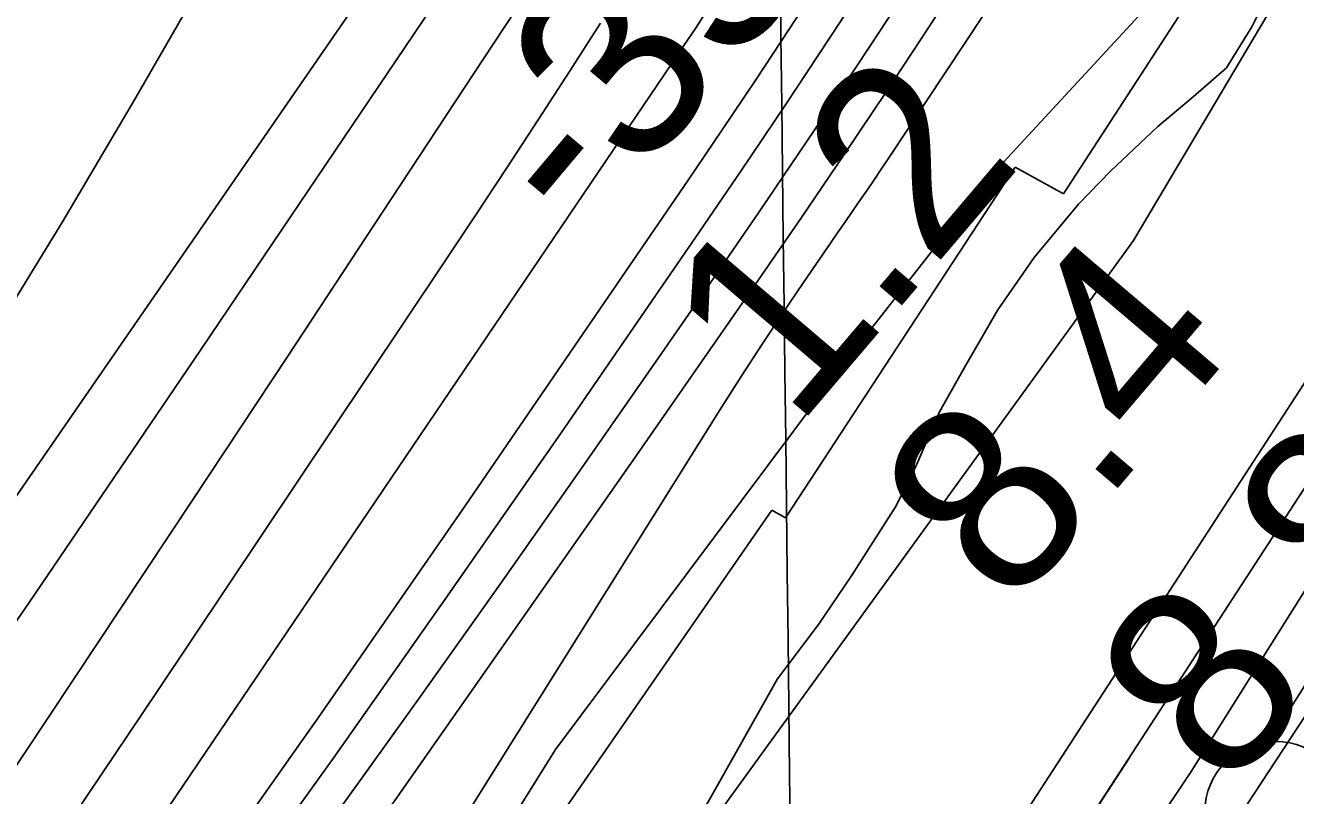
# Model space of a CAD drawing. Extents: x 3683613 to 3738215, y 469626 to 495384.
# Drawn here: x 3708561.3 to 3709010.4, y 489432.5 to 489704.7 of the extents above; entities that cross this region are included whole.
import ezdxf

# ---------------------------------------------------------------- set-up
doc = ezdxf.new("R2010")
doc.units = 0
for name, color, linetype in [('V-FLOD-BASE', 7, 'Continuous'), ('V-GRID-MAJR', 7, 'Continuous'), ('V-LEVE-TOET', 7, 'Continuous'), ('V-RIVR-EDGE', 7, 'Continuous'), ('V-RIVR-RANG', 7, 'Continuous'), ('V-ROAD-CNTR', 7, 'Continuous'), ('V-RRAP-FSHR', 7, 'Continuous'), ('V-RRAP-RVMT', 7, 'Continuous'), ('V-SITE-VEGE', 7, 'Continuous'), ('V-SURV-LINE', 7, 'Continuous'), ('V-TOPO-DPTH', 7, 'Continuous'), ('V-TOPO-MAJR', 7, 'Continuous'), ('V-TOPO-MINR', 7, 'Continuous'), ('V-TOPO-WATR', 7, 'Continuous')]:
    doc.layers.add(name, color=color, linetype=linetype)

msp = doc.modelspace()

# ---------------------------------------------------------------- linework, layer by layer
at = {"layer": 'V-FLOD-BASE'}
msp.add_lwpolyline([(3709207.558, 489769.893), (3709137.944, 489659.49700000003), (3709074.065, 489559.87), (3709040.037, 489500.642), (3708985.3310000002, 489417.168), (3708904.9960000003, 489295.224), (3708836.523, 489189.44), (3708767.279, 489084.806), (3708712.554, 489009.782), (3708670.4760000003, 488954.88300000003)], dxfattribs=at)
at = {"layer": 'V-GRID-MAJR'}
msp.add_spline([(3708998.322, 475286.336), (3708926.955, 481343.722), (3708855.552, 487404.19200000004), (3708784.148, 493464.672), (3708784.112, 493467.745)], degree=3, dxfattribs=at)
at = {"layer": 'V-LEVE-TOET'}
msp.add_lwpolyline([(3708670.287, 488995.53), (3708722.167, 489063.21), (3708793.022, 489169.88), (3708891.187, 489317.94200000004), (3708973.52, 489440.931), (3709049.503, 489561.918), (3709127.458, 489688.473), (3709226.79, 489846.472)], dxfattribs=at)
at = {"layer": 'V-RIVR-EDGE'}
msp.add_lwpolyline([(3707463.5602259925, 487796.791334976), (3707587.5859873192, 487941.7637000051), (3707709.8182018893, 488089.7421331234), (3707763.420623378, 488159.84780575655), (3707905.5035752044, 488323.985972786), (3708022.9539880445, 488480.380802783), (3708171.6434613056, 488645.70328704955), (3708273.396411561, 488766.1173344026), (3708347.492941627, 488869.790622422), (3708486.652953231, 489065.75332857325), (3708611.9253776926, 489229.33273657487), (3708748.7419900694, 489448.7139759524), (3708851.7386346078, 489586.5344203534), (3708902.92788884, 489651.8434469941), (3708985.393314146, 489741.088201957)], dxfattribs=at)
at = {"layer": 'V-ROAD-CNTR'}
msp.add_spline([(3708996.39496826, 489204.921564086), (3709136.146688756, 489393.6581866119), (3709247.0444669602, 489572.81082830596), (3709509.81394142, 490039.673894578), (3709673.5196140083, 490351.3492712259)], degree=3, dxfattribs=at)
at = {"layer": 'V-RRAP-FSHR'}
for points in [[(3711144.2693976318, 493495.2085696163), (3710844.9417469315, 492995.6586945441), (3710747.4569468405, 492888.3434944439), (3710649.4273787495, 492766.36666233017), (3710562.8788986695, 492613.96679018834), (3710524.505522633, 492455.7014460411), (3710021.7706741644, 491498.30650114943), (3709655.6271858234, 490813.15424451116), (3708953.14270517, 489628.64019540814), (3708254.0783845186, 488664.57696251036), (3707909.117360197, 488281.9696021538), (3707317.720495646, 487588.7564175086), (3707033.3884633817, 487194.8830091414), (3706789.6191191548, 486733.10816071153), (3706487.5186388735, 486278.7859842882), (3706334.6231507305, 486096.2067841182), (3706130.42116654, 485816.0035198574), (3706129.95627054, 485815.0778238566)], [(3709642.116, 490641.367), (3709383.044, 490169.887), (3709030.0100000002, 489566.356), (3708702.955, 489063.51900000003), (3708332.018, 488580.79600000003), (3707925.827, 488082.824), (3707687.39, 487979.061), (3707477.826, 487713.998)], [(3708951.776, 489446.07300000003), (3708702.955, 489063.51900000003), (3708585.503, 488910.672)]]:
    msp.add_lwpolyline(points, dxfattribs=at)
at = {"layer": 'V-RRAP-RVMT'}
for p, q in [((3709092.268000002, 489897.793), (3708928.399000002, 489645.135)), ((3708911.2700000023, 489654.63900000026), (3708830.028000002, 489530.61600000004)), ((3708928.399000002, 489645.135), (3708911.2700000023, 489654.639)), ((3708825.2630000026, 489533.37400000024), (3708750.5060000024, 489425.43400000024)), ((3708830.028000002, 489530.61600000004), (3708825.2630000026, 489533.374))]:
    msp.add_line(p, q, dxfattribs=at)
at = {"layer": 'V-SITE-VEGE'}
for points in [[(3708789.069, 489405.945), (3708827.244, 489473.734), (3708841.67, 489492.944), (3708853.366, 489510.19), (3708868.954, 489534.487), (3708875.964, 489548.59), (3708884.522, 489568.177), (3708893.869, 489584.637), (3708905.166, 489604.228), (3708918.034, 489622.652), (3708933.633, 489641.47500000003), (3708944.955, 489653.24100000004), (3708961.738, 489668.935), (3708974.233, 489679.531), (3708985.946, 489689.734), (3708994.9080000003, 489704.23600000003), (3709001.5270000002, 489717.556)], [(3709026.4820000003, 489598.277), (3708911.503, 489421.125), (3708817.987, 489267.11100000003), (3708761.468, 489181.666), (3708706.1210000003, 489097.00800000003), (3708614.487, 488971.955), (3708543.432, 488883.36100000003), (3708465.936, 488780.445), (3708373.34, 488657.868), (3708293.91, 488556.146), (3708219.778, 488470.324), (3708116.111, 488336.61)]]:
    msp.add_lwpolyline(points, dxfattribs=at)
at = {"layer": 'V-SURV-LINE'}
msp.add_lwpolyline([(3709001.2057779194, 489451.5145851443), (3709244.0121502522, 489839.3961509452)], dxfattribs=at)
msp.add_circle((3709003.3096, 489426.60644000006), 25, dxfattribs=at)
at = {"layer": 'V-TOPO-DPTH'}
for points in [[(3708525.758734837, 489133.84207327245), (3708572.1262919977, 489200.07860074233), (3708616.920434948, 489267.389169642), (3708660.665635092, 489335.41576616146), (3708807.5896354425, 489569.9207234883), (3708814.626484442, 489580.9964146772), (3708821.755533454, 489592.0116058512), (3708829.022882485, 489602.936047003), (3708836.3824315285, 489613.7999881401), (3708846.1771685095, 489628.0641927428), (3708848.711795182, 489631.74837972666), (3708851.250782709, 489635.4295532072), (3708853.796311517, 489639.10620643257), (3708856.3462011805, 489642.77984615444), (3708858.8870227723, 489646.459604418), (3708861.41139441, 489650.1505331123), (3708863.911091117, 489653.8582174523), (3708866.3943378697, 489657.57707222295), (3709244.0474646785, 490227.24674819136)], [(3708879.058317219, 489726.56624469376), (3708859.806019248, 489697.1633949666), (3708840.376136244, 489667.8795435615), (3708820.6798756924, 489638.7741896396), (3708800.8060301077, 489609.7878340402), (3708785.186619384, 489587.22802208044), (3708757.2537417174, 489547.13309467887), (3708729.1660598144, 489507.147583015), (3708700.8461715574, 489467.3261949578), (3708672.371479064, 489427.61422263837), (3708376.370940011, 489017.325912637), (3708359.1793822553, 488993.68356410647), (3708341.870609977, 488970.1280229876), (3708324.3860159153, 488946.70269298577), (3708306.7842073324, 488923.36417039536), (3708289.0024565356, 488900.16265752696), (3708271.098030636, 488877.0569914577), (3708253.0095920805, 488854.0950955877), (3708234.7984784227, 488831.2290465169), (3707852.844334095, 488355.5552335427)], [(3708879.058317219, 489726.56624469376), (3708859.806019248, 489697.1633949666), (3708840.376136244, 489667.8795435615), (3708820.6798756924, 489638.7741896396), (3708800.8060301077, 489609.7878340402), (3708785.186619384, 489587.22802208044), (3708757.2537417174, 489547.13309467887), (3708729.1660598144, 489507.147583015), (3708700.8461715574, 489467.3261949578), (3708672.371479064, 489427.61422263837), (3708376.370940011, 489017.325912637), (3708359.1793822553, 488993.68356410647), (3708341.870609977, 488970.1280229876), (3708324.3860159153, 488946.70269298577), (3708306.7842073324, 488923.36417039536), (3708289.0024565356, 488900.16265752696), (3708271.098030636, 488877.0569914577), (3708253.0095920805, 488854.0950955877), (3708234.7984784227, 488831.2290465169), (3707852.844334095, 488355.5552335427)], [(3707843.126172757, 488403.3863469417), (3707869.666185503, 488435.529168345), (3707909.7801512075, 488484.24330049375), (3707949.8075313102, 488533.0282824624), (3707989.705033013, 488581.91953916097), (3708029.5159491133, 488630.8816456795), (3708282.1695254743, 488942.4572611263), (3708300.538611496, 488965.40653622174), (3708318.711193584, 488988.50837777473), (3708336.5890197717, 489011.8390690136), (3708354.2703420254, 489035.32232671), (3708504.9526906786, 489238.1159339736), (3708558.9028140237, 489311.604837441), (3708612.2827853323, 489385.5006211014), (3708664.8075285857, 489460.00672505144), (3708716.762119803, 489534.9197091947), (3708795.6395586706, 489650.0639976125), (3708807.6549644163, 489667.7584665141), (3708819.573424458, 489685.51742542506), (3708831.3464659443, 489703.3731193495), (3708843.022561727, 489721.293303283)], [(3708843.022561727, 489721.293303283), (3708831.3464659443, 489703.3731193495), (3708819.573424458, 489685.51742542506), (3708807.6549644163, 489667.7584665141), (3708795.6395586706, 489650.0639976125), (3708716.762119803, 489534.9197091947), (3708664.8075285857, 489460.00672505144), (3708612.2827853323, 489385.5006211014), (3708558.9028140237, 489311.604837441), (3708504.9526906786, 489238.1159339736), (3708354.2703420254, 489035.32232671), (3708336.5890197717, 489011.8390690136), (3708318.711193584, 488988.50837777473), (3708300.538611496, 488965.40653622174), (3708282.1695254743, 488942.4572611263), (3708029.5159491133, 488630.8816456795), (3707989.705033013, 488581.91953916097), (3707949.8075313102, 488533.0282824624), (3707909.7801512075, 488484.24330049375), (3707869.666185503, 488435.529168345), (3707843.126172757, 488403.3863469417)], [(3707827.695802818, 488426.3333699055), (3707857.1617585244, 488461.76751482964), (3707886.613058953, 488497.21382871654), (3707916.0423764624, 488532.6783960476), (3707945.457038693, 488568.1551323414), (3708278.803992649, 488970.45539080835), (3708291.1162354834, 488985.5474240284), (3708303.27272695, 489000.7619676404), (3708315.195591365, 489016.1602768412), (3708326.9627044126, 489031.6810964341), (3708403.200919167, 489133.8496948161), (3708452.5043104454, 489200.8781066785), (3708501.186702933, 489268.3481398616), (3708548.9375972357, 489336.48060502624), (3708596.0674927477, 489405.0546915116), (3708790.103971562, 489691.57506501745), (3708794.1552692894, 489697.6045297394), (3708798.17711699, 489703.65342116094), (3708802.1547896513, 489709.73145263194)], [(3707827.695802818, 488426.3333699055), (3707857.1617585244, 488461.76751482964), (3707886.613058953, 488497.21382871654), (3707916.0423764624, 488532.6783960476), (3707945.457038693, 488568.1551323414), (3708278.803992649, 488970.45539080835), (3708291.1162354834, 488985.5474240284), (3708303.27272695, 489000.7619676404), (3708315.195591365, 489016.1602768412), (3708326.9627044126, 489031.6810964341), (3708403.200919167, 489133.8496948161), (3708452.5043104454, 489200.8781066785), (3708501.186702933, 489268.3481398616), (3708548.9375972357, 489336.48060502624), (3708596.0674927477, 489405.0546915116), (3708790.103971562, 489691.57506501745), (3708794.1552692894, 489697.6045297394), (3708798.17711699, 489703.65342116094), (3708802.1547896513, 489709.73145263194)], [(3708764.6778884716, 489705.5728267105), (3708753.707053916, 489688.44708847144), (3708742.627440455, 489671.390713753), (3708731.4970064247, 489654.3677308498), (3708720.29034154, 489637.39483567), (3708709.032856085, 489620.45533230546), (3708682.169025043, 489580.22842589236), (3708657.425249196, 489543.2114058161), (3708632.6597964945, 489506.20890767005), (3708607.8618285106, 489469.2281924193), (3708583.0421836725, 489432.2619990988), (3708447.3899551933, 489230.414329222), (3708422.038068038, 489193.2747728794), (3708396.332001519, 489156.3858542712), (3708370.0946659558, 489119.8728922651), (3708343.50315103, 489083.6105679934), (3708302.4793996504, 489028.50813945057), (3708296.067936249, 489020.03704203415), (3708289.5684427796, 489011.6351619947), (3708282.9369042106, 489003.33710802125), (3708276.2173355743, 488995.108271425), (3708177.353015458, 488875.97370511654), (3708121.1136534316, 488808.2474692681), (3708064.845528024, 488740.5451544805)], [(3708764.6778884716, 489705.5728267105), (3708753.707053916, 489688.44708847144), (3708742.627440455, 489671.390713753), (3708731.4970064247, 489654.3677308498), (3708720.29034154, 489637.39483567), (3708709.032856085, 489620.45533230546), (3708682.169025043, 489580.22842589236), (3708657.425249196, 489543.2114058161), (3708632.6597964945, 489506.20890767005), (3708607.8618285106, 489469.2281924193), (3708583.0421836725, 489432.2619990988), (3708447.3899551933, 489230.414329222), (3708422.038068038, 489193.2747728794), (3708396.332001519, 489156.3858542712), (3708370.0946659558, 489119.8728922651), (3708343.50315103, 489083.6105679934), (3708302.4793996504, 489028.50813945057), (3708296.067936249, 489020.03704203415), (3708289.5684427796, 489011.6351619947), (3708282.9369042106, 489003.33710802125), (3708276.2173355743, 488995.108271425), (3708177.353015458, 488875.97370511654), (3708121.1136534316, 488808.2474692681), (3708064.845528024, 488740.5451544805)]]:
    msp.add_lwpolyline(points, dxfattribs=at)
at = {"layer": 'V-TOPO-MAJR'}
msp.add_lwpolyline([(3708552.953057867, 489435.35238095), (3708586.7008064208, 489486.1219802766), (3708620.398777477, 489536.9245450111), (3708654.0220822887, 489587.7765578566), (3708687.5956096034, 489638.66153611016), (3708723.0715305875, 489692.5158458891), (3708738.7696705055, 489716.5623678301)], dxfattribs=at)
at = {"layer": 'V-TOPO-MINR'}
for points in [[(3708554.1687888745, 489233.32656240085), (3708589.256238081, 489283.9364514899), (3708624.482155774, 489334.4507609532), (3708759.1064914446, 489526.66270785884), (3708774.49409225, 489548.6589424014), (3708789.8651607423, 489570.66670989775), (3708805.211430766, 489592.6917768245), (3708820.5411684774, 489614.7283767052), (3708835.758340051, 489636.84102006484), (3708850.841980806, 489659.0435049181), (3708865.725325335, 489681.380752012), (3708880.4751390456, 489703.8078406), (3709094.199789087, 490031.9813054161)], [(3707564.2600567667, 488268.80813762), (3707604.9312880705, 488320.7933352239), (3707674.330715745, 488409.69058761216), (3707680.2996464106, 488417.2275077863), (3707686.337752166, 488424.70778817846), (3707692.479620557, 488432.1031088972), (3707698.690664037, 488439.44178983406), (3707767.214290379, 488519.2701442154), (3707807.606669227, 488566.5920234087), (3707847.822550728, 488614.0625853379), (3707887.7736862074, 488661.7561713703), (3707927.5483243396, 488709.59844013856), (3708199.827300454, 489038.9643732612), (3708210.660715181, 489052.30183711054), (3708221.338264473, 489065.7607794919), (3708231.782015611, 489079.40193967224), (3708242.0699013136, 489093.1645783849), (3708303.4067727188, 489176.7116472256), (3708344.0017525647, 489232.5130007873), (3708384.2709735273, 489288.5463254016), (3708424.0515561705, 489344.9276065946), (3708463.506379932, 489401.5408588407), (3708712.8109140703, 489762.6006620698)], [(3707741.5157478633, 488431.1634739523), (3707767.2982304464, 488462.31075641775), (3707822.5956106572, 488528.6924570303), (3707875.949450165, 488593.094062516), (3707929.0700914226, 488657.68639608), (3707981.8409353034, 488722.56482176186), (3708034.3785809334, 488787.63397552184), (3708204.5899543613, 488999.6141120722), (3708223.860866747, 489024.0377306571), (3708242.849841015, 489048.6748447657), (3708261.415908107, 489073.63220215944), (3708279.700037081, 489098.8030550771), (3708385.796959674, 489247.5121424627), (3708445.2576284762, 489331.55683683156), (3708504.271286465, 489415.9116234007), (3708562.614428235, 489500.73154826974), (3708620.510559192, 489585.8615653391), (3708717.4611795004, 489729.6391970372)], [(3707845.25028294, 488376.3312333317), (3708019.361735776, 488590.39112326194), (3708071.5792676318, 488654.8963710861), (3708123.59527463, 488719.5629470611), (3708175.3089943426, 488784.47151526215), (3708226.821189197, 488849.5414116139), (3708284.9869676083, 488923.3693382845), (3708307.1189606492, 488951.7574528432), (3708329.056118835, 488980.2937708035), (3708350.7010247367, 489009.0523938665), (3708372.1510957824, 489037.95922033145), (3708587.8188895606, 489331.7198200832), (3708629.136741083, 489388.5357189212), (3708670.109348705, 489445.5971588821), (3708710.564090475, 489503.0269105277), (3708750.6735883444, 489560.7022032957), (3708798.263519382, 489629.79864453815), (3708814.2173714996, 489653.1778137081), (3708830.035649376, 489676.64750895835), (3708845.65056589, 489700.2529933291), (3708861.1299081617, 489723.94900378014)], [(3707852.844334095, 488355.5552335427), (3708234.7984784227, 488831.2290465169), (3708253.0095920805, 488854.0950955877), (3708271.098030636, 488877.0569914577), (3708289.0024565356, 488900.16265752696), (3708306.7842073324, 488923.36417039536), (3708324.3860159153, 488946.70269298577), (3708341.870609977, 488970.1280229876), (3708359.1793822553, 488993.68356410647), (3708376.370940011, 489017.325912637), (3708672.371479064, 489427.61422263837), (3708700.8461715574, 489467.3261949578), (3708729.1660598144, 489507.147583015), (3708757.2537417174, 489547.13309467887), (3708785.186619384, 489587.22802208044), (3708800.8060301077, 489609.7878340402), (3708820.6798756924, 489638.7741896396), (3708840.376136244, 489667.8795435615), (3708859.806019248, 489697.1633949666), (3708879.058317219, 489726.56624469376)], [(3707843.126172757, 488403.3863469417), (3707869.666185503, 488435.529168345), (3707909.7801512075, 488484.24330049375), (3707949.8075313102, 488533.0282824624), (3707989.705033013, 488581.91953916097), (3708029.5159491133, 488630.8816456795), (3708282.1695254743, 488942.4572611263), (3708300.538611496, 488965.40653622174), (3708318.711193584, 488988.50837777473), (3708336.5890197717, 489011.8390690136), (3708354.2703420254, 489035.32232671), (3708504.9526906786, 489238.1159339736), (3708558.9028140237, 489311.604837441), (3708612.2827853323, 489385.5006211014), (3708664.8075285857, 489460.00672505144), (3708716.762119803, 489534.9197091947), (3708795.6395586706, 489650.0639976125), (3708807.6549644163, 489667.7584665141), (3708819.573424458, 489685.51742542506), (3708831.3464659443, 489703.3731193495), (3708843.022561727, 489721.293303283)], [(3708096.1719374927, 488954.9198980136), (3708123.6168229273, 488985.6166187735), (3708150.5785088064, 489016.75584031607), (3708196.3800772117, 489070.9479552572), (3708200.0328578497, 489075.3591418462), (3708203.6253706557, 489079.8178959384), (3708207.127481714, 489084.3480012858), (3708210.5693249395, 489088.92567413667), (3708231.3522082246, 489117.153719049), (3708245.0371940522, 489135.95415893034), (3708258.5848096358, 489154.8519529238), (3708271.926369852, 489173.8957780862), (3708285.1305598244, 489193.03695736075), (3708329.4706094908, 489258.0663837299), (3708364.530823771, 489309.9350188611), (3708399.3098209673, 489361.9899020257), (3708433.6669925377, 489414.3241572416), (3708467.742947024, 489466.844660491), (3708521.5060372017, 489550.44645651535), (3708548.1858093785, 489592.7372365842), (3708574.3693657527, 489635.3271695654), (3708599.8085984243, 489678.36583191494), (3708624.751615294, 489721.7036471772)], [(3707827.695802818, 488426.3333699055), (3707857.1617585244, 488461.76751482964), (3707886.613058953, 488497.21382871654), (3707916.0423764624, 488532.6783960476), (3707945.457038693, 488568.1551323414), (3708278.803992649, 488970.45539080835), (3708291.1162354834, 488985.5474240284), (3708303.27272695, 489000.7619676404), (3708315.195591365, 489016.1602768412), (3708326.9627044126, 489031.6810964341), (3708403.200919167, 489133.8496948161), (3708452.5043104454, 489200.8781066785), (3708501.186702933, 489268.3481398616), (3708548.9375972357, 489336.48060502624), (3708596.0674927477, 489405.0546915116), (3708790.103971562, 489691.57506501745), (3708794.1552692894, 489697.6045297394), (3708798.17711699, 489703.65342116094), (3708802.1547896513, 489709.73145263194)], [(3708064.845528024, 488740.5451544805), (3708121.1136534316, 488808.2474692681), (3708177.353015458, 488875.97370511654), (3708276.2173355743, 488995.108271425), (3708282.9369042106, 489003.33710802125), (3708289.5684427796, 489011.6351619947), (3708296.067936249, 489020.03704203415), (3708302.4793996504, 489028.50813945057), (3708343.50315103, 489083.6105679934), (3708370.0946659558, 489119.8728922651), (3708396.332001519, 489156.3858542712), (3708422.038068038, 489193.2747728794), (3708447.3899551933, 489230.414329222), (3708583.0421836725, 489432.2619990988), (3708607.8618285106, 489469.2281924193), (3708632.6597964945, 489506.20890767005), (3708657.425249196, 489543.2114058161), (3708682.169025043, 489580.22842589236), (3708709.032856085, 489620.45533230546), (3708720.29034154, 489637.39483567), (3708731.4970064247, 489654.3677308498), (3708742.627440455, 489671.390713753), (3708753.707053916, 489688.44708847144), (3708764.6778884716, 489705.5728267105)]]:
    msp.add_lwpolyline(points, dxfattribs=at)
at = {"layer": 'V-TOPO-WATR'}
msp.add_lwpolyline([(3708525.758734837, 489133.84207327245), (3708572.1262919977, 489200.07860074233), (3708616.920434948, 489267.389169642), (3708660.665635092, 489335.41576616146), (3708807.5896354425, 489569.9207234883), (3708814.626484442, 489580.9964146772), (3708821.755533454, 489592.0116058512), (3708829.022882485, 489602.936047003), (3708836.3824315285, 489613.7999881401), (3708846.1771685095, 489628.0641927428), (3708848.711795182, 489631.74837972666), (3708851.250782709, 489635.4295532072), (3708853.796311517, 489639.10620643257), (3708856.3462011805, 489642.77984615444), (3708858.8870227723, 489646.459604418), (3708861.41139441, 489650.1505331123), (3708863.911091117, 489653.8582174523), (3708866.3943378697, 489657.57707222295), (3709244.0474646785, 490227.24674819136)], dxfattribs=at)

# ---------------------------------------------------------------- texts
at = {"layer": 'V-RIVR-RANG'}
for s, height, rotation, p in [('-35', 66.99999999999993, 49.90424999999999, (3708758.928811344, 489627.44548220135)), ('1.2', 66.99999999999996, 49.618325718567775, (3708833.6430095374, 489561.58488923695)), ('8.4', 66.99999999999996, 49.618325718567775, (3708909.9810095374, 489496.9898892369)), ('8.8', 66.99999999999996, 49.618325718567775, (3708986.318009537, 489432.39388923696))]:
    msp.add_text(s, height=height, rotation=rotation, dxfattribs=at).set_placement(p)

doc.saveas('drawing.dxf')
